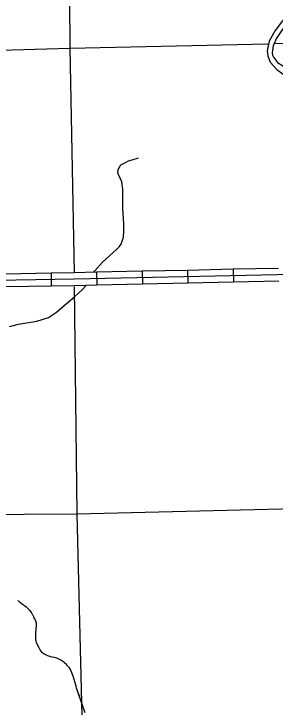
# Model space of a CAD drawing. Extents: x 1084508 to 1142749, y 1057638 to 1093403.
# Drawn here: x 1087373 to 1088324, y 1082791 to 1085312 of the extents above; entities that cross this region are included whole.
import ezdxf

# ---------------------------------------------------------------- set-up
doc = ezdxf.new("R2010")
doc.units = 0
for name, color, linetype in [('Level 32', 7, 'Continuous'), ('Level 35', 7, 'Continuous'), ('Level 43', 7, 'Continuous'), ('Level 5', 7, 'Continuous'), ('Level 9', 7, 'Continuous')]:
    doc.layers.add(name, color=color, linetype=linetype)

msp = doc.modelspace()

# ---------------------------------------------------------------- linework, layer by layer
at = {"layer": 'Level 32'}
for p, q in [((1087508.1, 1084368.8), (1087508.9, 1084321.8)), ((1087673.7, 1084372.1), (1087674.7, 1084325)), ((1087839.3, 1084375.7), (1087840.4, 1084328.6)), ((1088005, 1084379.3), (1088006.1, 1084332.3)), ((1088170.7, 1084383), (1088171.8, 1084335.9))]:
    msp.add_line(p, q, dxfattribs=at)
for points in [[(1089032.5, 1084860.4), (1088999.9, 1084851.9), (1088968.4, 1084833.7), (1088953.9, 1084820.7), (1088932.8, 1084787.2), (1088918, 1084743.3), (1088908.9, 1084702.2), (1088900.6, 1084661.2), (1088886.3, 1084631.4), (1088867.4, 1084603.7), (1088708, 1084385.9), (1088694.1, 1084376.6), (1088674.1, 1084370.5), (1087592.2, 1084346.7), (1085896.7, 1084317.9)], [(1087508.1, 1084368.8), (1087342.4, 1084366)], [(1087673.7, 1084372.1), (1087591.7, 1084370.3), (1087508.1, 1084368.8)], [(1087839.3, 1084375.7), (1087673.7, 1084372.1)], [(1088005, 1084379.3), (1087839.3, 1084375.7)], [(1088170.7, 1084383), (1088005, 1084379.3)], [(1088336.4, 1084386.6), (1088170.7, 1084383)], [(1088337.4, 1084339.5), (1088171.8, 1084335.9)], [(1087508.9, 1084321.8), (1087343.2, 1084318.9)], [(1087674.7, 1084325), (1087592.6, 1084323.2), (1087508.9, 1084321.8)], [(1087840.4, 1084328.6), (1087674.7, 1084325)], [(1088006.1, 1084332.3), (1087840.4, 1084328.6)], [(1088171.8, 1084335.9), (1088006.1, 1084332.3)]]:
    msp.add_lwpolyline(points, dxfattribs=at)
at = {"layer": 'Level 35'}
for points in [[(1087663.9, 1084372.3), (1087666.9, 1084377.3), (1087695.7, 1084409.5), (1087746.5, 1084454.5), (1087755.8, 1084464.7), (1087763.2, 1084474.5), (1087771.5, 1084499.8), (1087771.5, 1084507.4), (1087773.4, 1084513.5), (1087773.1, 1084547.2), (1087769.5, 1084606.7), (1087769.6, 1084674.5), (1087765.3, 1084700.9), (1087753, 1084728.1), (1087751.1, 1084735.5), (1087751.9, 1084746.3), (1087762.4, 1084763.2), (1087781.9, 1084772), (1087789.8, 1084777.1), (1087802.8, 1084781.5), (1087826.8, 1084788.2)], [(1087357, 1084175.3), (1087389.3, 1084183.7), (1087456.8, 1084195), (1087498.4, 1084208.3), (1087528.3, 1084227.4), (1087547.4, 1084244.6), (1087594.1, 1084283.7), (1087621.6, 1084308), (1087634.3, 1084323)]]:
    msp.add_lwpolyline(points, dxfattribs=at)
at = {"layer": 'Level 43'}
for points in [[(1087632.8, 1082770.4), (1087600.7, 1082860.5), (1087599.2, 1082867.7), (1087588.1, 1082903.8), (1087581.6, 1082922.1), (1087578.2, 1082927.9), (1087574.8, 1082933.8), (1087571.5, 1082937.7), (1087568.2, 1082941), (1087564.1, 1082946.8), (1087558.6, 1082951), (1087549.1, 1082958.5), (1087545.5, 1082961.4), (1087538.8, 1082964.9), (1087534.3, 1082966.9), (1087529.1, 1082969.5), (1087523.7, 1082970.5), (1087519, 1082971.6), (1087512.6, 1082973.2), (1087503, 1082975.9), (1087496.7, 1082977.5), (1087493.4, 1082979.3), (1087485.7, 1082982.7), (1087482.1, 1082985.4), (1087478.3, 1082988), (1087475.3, 1082990.4), (1087472, 1082994.4), (1087468.3, 1082999.6), (1087465.6, 1083004.2), (1087463.1, 1083009.1), (1087455.5, 1083025.5), (1087453.3, 1083032), (1087452.5, 1083036.1), (1087452.2, 1083043), (1087452.3, 1083053.7), (1087452.8, 1083063.9), (1087453.4, 1083072.4), (1087454.3, 1083079.4), (1087454.7, 1083083.5), (1087455.2, 1083087), (1087455.4, 1083090.5), (1087455.1, 1083096.5), (1087453.7, 1083100.2), (1087452.6, 1083103.6), (1087450.4, 1083109.5), (1087449, 1083112.9), (1087447, 1083116), (1087444.9, 1083120.3), (1087442.9, 1083124), (1087441.5, 1083125.8), (1087440.5, 1083127.7), (1087438.8, 1083130.7), (1087436.7, 1083135.1), (1087434, 1083138.7), (1087431.3, 1083142.4), (1087428.7, 1083145.4), (1087426.1, 1083147.2), (1087423.4, 1083149.6), (1087418.2, 1083154.4), (1087413, 1083158.6), (1087409.1, 1083161.6), (1087406.8, 1083163.4), (1087402.6, 1083166), (1087399.3, 1083168.1), (1087396.4, 1083171.1), (1087393.4, 1083173.2), (1087391.8, 1083175.3), (1087390.1, 1083177.1), (1087388.1, 1083179.5)], [(1087431.5, 1083142.2), (1087431.3, 1083142.4), (1087428.7, 1083145.4), (1087426.1, 1083147.2), (1087423.4, 1083149.6), (1087418.2, 1083154.4), (1087413, 1083158.6), (1087409.1, 1083161.6), (1087406.8, 1083163.4), (1087402.6, 1083166), (1087399.3, 1083168.1), (1087396.4, 1083171.1), (1087393.4, 1083173.2), (1087391.8, 1083175.3), (1087390.1, 1083177.1), (1087388.1, 1083179.5)], [(1087455.1, 1083086.1), (1087455.2, 1083087), (1087455.4, 1083090.5), (1087455.1, 1083096.5), (1087453.7, 1083100.2), (1087452.6, 1083103.6), (1087450.4, 1083109.5), (1087449, 1083112.9), (1087447, 1083116), (1087444.9, 1083120.3), (1087442.9, 1083124), (1087441.5, 1083125.8), (1087440.5, 1083127.7), (1087438.8, 1083130.7), (1087436.7, 1083135.1), (1087434, 1083138.7), (1087431.5, 1083142.2)], [(1087534, 1082967), (1087529.1, 1082969.5), (1087523.7, 1082970.5), (1087519, 1082971.6), (1087512.6, 1082973.2), (1087503, 1082975.9), (1087496.7, 1082977.5), (1087493.4, 1082979.3), (1087485.7, 1082982.7), (1087482.1, 1082985.4), (1087478.3, 1082988), (1087475.3, 1082990.4), (1087472, 1082994.4), (1087468.3, 1082999.6), (1087465.6, 1083004.2), (1087463.1, 1083009.1), (1087455.5, 1083025.5), (1087453.3, 1083032), (1087452.5, 1083036.1), (1087452.2, 1083043), (1087452.2, 1083044.8)], [(1087612.2, 1082828.2), (1087600.7, 1082860.5), (1087599.2, 1082867.7), (1087588.1, 1082903.8), (1087581.6, 1082922.1), (1087578.2, 1082927.9), (1087574.8, 1082933.8), (1087571.5, 1082937.7), (1087568.2, 1082941), (1087567, 1082942.7)]]:
    msp.add_lwpolyline(points, dxfattribs=at)
at = {"layer": 'Level 5'}
for points in [[(1087574.5, 1085535.1), (1087576.6, 1085186.7), (1087591.7, 1084372)], [(1088319.9, 1085203.6), (1089256.6, 1085224.9), (1089563.5, 1085237.8)], [(1086526.3, 1085157.1), (1087576.6, 1085186.7), (1088297.1, 1085203.1)], [(1087592.5, 1084319.5), (1087602.1, 1083492.6), (1087618.6, 1082806.7), (1087643.8, 1081844.1), (1087673, 1080193.7), (1087681.8, 1079526.1)], [(1088446.3, 1083514.1), (1087602.1, 1083492.6), (1085681.4, 1083480.3)]]:
    msp.add_lwpolyline(points, dxfattribs=at)
at = {"layer": 'Level 9'}
for points in [[(1088391.9, 1085336.8), (1088361.5, 1085300.6), (1088323.4, 1085251.3), (1088302.2, 1085212.4), (1088294.7, 1085177.7), (1088296.8, 1085158.5), (1088306, 1085136.2), (1088329.5, 1085109.8), (1088353.6, 1085093), (1088373.9, 1085082.2), (1088399, 1085076.4), (1088421.7, 1085074.6), (1088455.8, 1085079.7), (1088486.1, 1085097.5), (1088496, 1085102), (1088545.7, 1085115.3), (1088561.3, 1085112.9), (1088566.5, 1085107.5), (1088568.8, 1085098.1), (1088566.3, 1085084.1)], [(1088386.6, 1085308.7), (1088366.9, 1085277.9), (1088328.5, 1085223.7), (1088316.5, 1085195.7), (1088312.6, 1085170.3), (1088314.3, 1085161.2), (1088317.8, 1085154.1), (1088332.5, 1085134.9), (1088379.1, 1085105.8), (1088402.1, 1085097.4), (1088428.1, 1085093.2), (1088445.7, 1085093.7), (1088471, 1085105), (1088500.9, 1085125.9), (1088526.5, 1085129.9), (1088546.1, 1085134.6), (1088551.3, 1085138.6), (1088548.2, 1085144.8), (1088544, 1085146.8), (1088534.2, 1085147.9), (1088531.1, 1085153.2)]]:
    msp.add_lwpolyline(points, dxfattribs=at)

doc.saveas('drawing.dxf')
